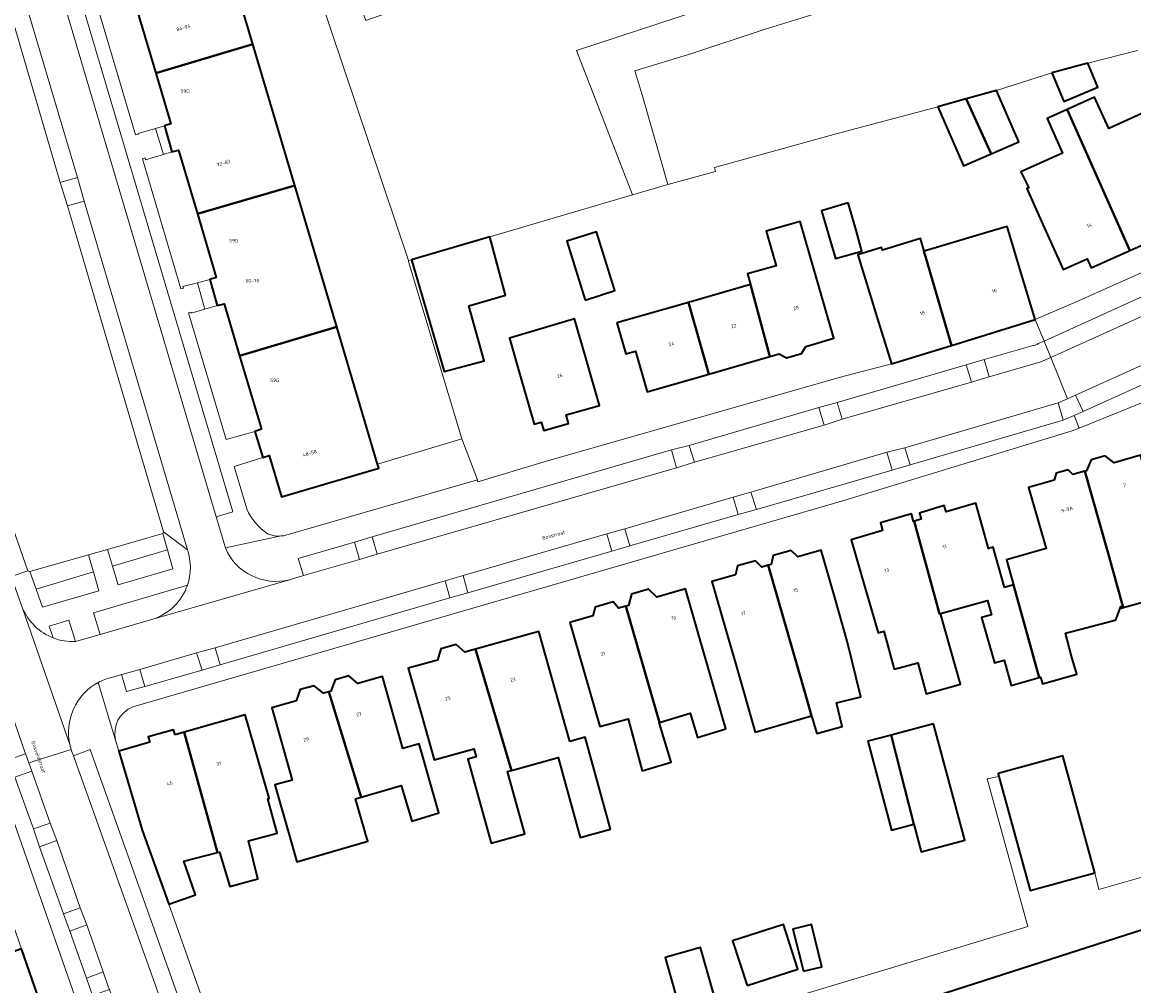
# Model space of a CAD drawing. Header units: metres. Extents: x 197700 to 204338, y 317132 to 325229.
# Tile 681 of 1056: x 202771 to 202883, y 318808 to 318905. Entities that reach past the tile are written whole.
import ezdxf
from ezdxf.enums import TextEntityAlignment as Align

# ---------------------------------------------------------------- set-up
doc = ezdxf.new("R2010")
doc.units = ezdxf.units.M
for name, color, linetype, lineweight in [('B-WE-GR-BEPLANTING_CULTUUR_BODEMBEDEKKER-GV', 90, 'Continuous', 18), ('B-WE-GR-BEPLANTING_CULTUUR_BOSPLANTSOEN-GV', 90, 'Continuous', 18), ('B-WE-GR-BEPLANTING_CULTUUR_HEESTERS-GV', 90, 'Continuous', 18), ('B-WE-GR-BEPLANTING_CULTUUR_ROOS-GV', 90, 'Continuous', 18), ('B-WE-OG-BEBOUWING-GV', 7, 'Continuous', 35), ('B-WE-OG-BEBOUWING-T18', 10, 'Continuous', 18), ('B-WE-OG-TERREIN_CULTUURSCHEIDING-GV', 7, 'Continuous', 18), ('B-WE-OG-TERREIN_ERF-GV', 7, 'Continuous', 18), ('B-WE-OG-TOPOGRAFIE-T18', 10, 'Continuous', 18), ('B-WE-VH-VERHARDING_GESLOTEN-GV', 252, 'Continuous', 18), ('B-WE-VH-VERHARDING_OPEN-GV', 252, 'Continuous', 18), ('B-WE-VH-VERHARDING_STRAATBAKSTEEN-GV', 252, 'Continuous', 18)]:
    doc.layers.add(name, color=color, linetype=linetype, lineweight=lineweight)
doc.styles.add('NLCS-ISO-M200-T18', font='NLCS-ISO.ttf', dxfattribs={"height": 0.36})

msp = doc.modelspace()

# ---------------------------------------------------------------- linework, layer by layer
at = {"layer": 'B-WE-GR-BEPLANTING_CULTUUR_BODEMBEDEKKER-GV'}
for points in [[(202868.697, 318869.206), (202868.208, 318870.954), (202866.371, 318870.412), (202866.9, 318868.673)], [(202877.308, 318865.298), (202878.207, 318865.683), (202877.448, 318867.344), (202876.625, 318866.983), (202875.675, 318866.567), (202876.195, 318864.822)], [(202853.322, 318866.594), (202851.457, 318866.087), (202851.996, 318864.32), (202853.801, 318864.929)], [(202836.529, 318861.809), (202837.037, 318859.997), (202838.871, 318860.569), (202838.337, 318862.26)], [(202858.862, 318859.774), (202860.71, 318860.295), (202860.17, 318862.026), (202858.336, 318861.565)], [(202843.283, 318855.254), (202845.124, 318855.781), (202844.566, 318857.518), (202842.765, 318857.016)], [(202830.496, 318851.565), (202832.314, 318852.115), (202831.802, 318853.835), (202829.984, 318853.308)], [(202804.437, 318852.486), (202804.922, 318850.722), (202806.74, 318851.269), (202806.205, 318853.022)], [(202814.094, 318846.844), (202815.919, 318847.34), (202815.428, 318849.093), (202813.62, 318848.544)], [(202790.831, 318840.037), (202790.31, 318841.772), (202788.445, 318841.277), (202788.991, 318839.518)], [(202780.845, 318839.079), (202781.355, 318837.349), (202783.195, 318837.868), (202782.689, 318839.583), (202780.876, 318839.088)], [(202771.469, 318830.114), (202771.159, 318830.964), (202771.131, 318831.046), (202769.412, 318830.459), (202770.049, 318828.669), (202771.773, 318829.282)], [(202771.924, 318823.436), (202772.55, 318821.642), (202774.273, 318822.268), (202773.628, 318824.011)], [(202775.589, 318813.1), (202777.318, 318813.721), (202776.639, 318815.466), (202774.957, 318814.86)], [(202778.989, 318808.964), (202777.285, 318808.343), (202777.917, 318806.583), (202779.61, 318807.2), (202779.468, 318807.596)]]:
    msp.add_lwpolyline(points, close=True, dxfattribs=at)
for points in [[(202787.512, 318848.113), (202777.989, 318845.299), (202778.68, 318843.13), (202784.012, 318844.661)], [(202776.174, 318842.406), (202775.488, 318844.56), (202773.505, 318843.974), (202773.925, 318842.777)]]:
    msp.add_lwpolyline(points, dxfattribs=at)
for points in [[(202784.012, 318844.661, 0.2347616), (202787.512, 318848.113)], [(202773.925, 318842.777, 0.1033565), (202776.174, 318842.406)]]:
    msp.add_lwpolyline(points, format="xyb", dxfattribs=at)
at = {"layer": 'B-WE-GR-BEPLANTING_CULTUUR_BOSPLANTSOEN-GV'}
msp.add_lwpolyline([(202872.488, 318924.097), (202870.766, 318928.791), (202870.917, 318928.846), (202869.905, 318931.827), (202868.599, 318931.297), (202866.975, 318935.259), (202860.927, 318932.973), (202866.455, 318915.252), (202826.912, 318902.242), (202832.595, 318887.642), (202836.168, 318888.692), (202833.573, 318897.739), (202832.826, 318900.174), (202838.595, 318901.943), (202845.916, 318904.356), (202858.656, 318908.31), (202870.845, 318912.43), (202875.905, 318914.115), (202873.476, 318921.404)], close=True, dxfattribs=at)
at = {"layer": 'B-WE-GR-BEPLANTING_CULTUUR_HEESTERS-GV'}
for points in [[(202785.186, 318894.617), (202785.83, 318894.824), (202784.298, 318899.961), (202782.04, 318907.536), (202781.387, 318907.361), (202779.235, 318906.713), (202778.823, 318906.589), (202778.79, 318906.676), (202778.444, 318906.577), (202782.269, 318893.701), (202782.555, 318893.768), (202782.524, 318893.847), (202784.287, 318894.357)], [(202788.523, 318878.728), (202789.775, 318879.062), (202790.434, 318879.264), (202788.524, 318885.714), (202786.614, 318892.163), (202785.948, 318891.981), (202785.099, 318891.73), (202783.269, 318891.189), (202783.233, 318891.363), (202782.968, 318891.287), (202786.854, 318878.101), (202787.118, 318878.177), (202787.055, 318878.336)], [(202789.262, 318876.049), (202787.897, 318875.639), (202787.88, 318875.748), (202787.609, 318875.673), (202791.424, 318862.849), (202794.328, 318863.662), (202795.012, 318863.905), (202792.792, 318871.347), (202791.222, 318876.611), (202790.541, 318876.434)], [(202785.498, 318851.697), (202785.031, 318853.332), (202779.422, 318851.742), (202779.935, 318850.037)], [(202777.995, 318849.457), (202777.487, 318851.195), (202771.567, 318849.493), (202772.188, 318847.724)]]:
    msp.add_lwpolyline(points, close=True, dxfattribs=at)
msp.add_lwpolyline([(202795.636, 318853.328), (202796.418, 318853.079), (202797.014, 318853.095), (202797.24, 318853.101), (202816.874, 318858.764), (202815.288, 318862.92), (202806.763, 318860.371), (202806.88, 318859.976), (202797.034, 318857.068), (202795.797, 318861.237), (202795.146, 318861.043), (202792.236, 318860.138), (202793.523, 318855.828)], dxfattribs=at)
msp.add_lwpolyline([(202793.523, 318855.828, 0.1445741), (202795.636, 318853.328)], format="xyb", dxfattribs=at)
at = {"layer": 'B-WE-GR-BEPLANTING_CULTUUR_ROOS-GV'}
for points in [[(202779.935, 318850.037), (202780.505, 318848.14), (202786.043, 318849.785), (202785.498, 318851.697)], [(202777.995, 318849.457), (202772.188, 318847.724), (202772.828, 318845.902), (202778.552, 318847.551)]]:
    msp.add_lwpolyline(points, close=True, dxfattribs=at)
at = {"layer": 'B-WE-OG-BEBOUWING-GV'}
for points in [[(202781.387, 318907.361), (202782.04, 318907.536), (202784.298, 318899.961), (202794.123, 318902.891), (202789.871, 318917.196), (202789.854, 318917.254), (202780.027, 318914.373), (202781.277, 318910.167), (202780.61, 318909.99)], [(202784.298, 318899.961), (202785.83, 318894.824), (202785.186, 318894.617), (202785.948, 318891.981), (202786.614, 318892.163), (202788.524, 318885.714), (202798.376, 318888.586), (202794.123, 318902.891)], [(202875.048, 318899.969), (202876.25, 318897.095), (202879.707, 318898.541), (202878.689, 318900.975)], [(202863.49, 318896.549), (202866.086, 318890.563), (202868.894, 318891.781), (202866.359, 318897.335)], [(202868.894, 318891.781), (202871.702, 318892.999), (202869.454, 318898.183), (202866.359, 318897.335)], [(202876.594, 318896.275), (202882.95, 318881.984), (202887.03, 318883.798), (202886.627, 318884.707), (202889.08, 318885.801), (202887.044, 318890.367), (202884.521, 318896.025), (202880.817, 318894.353), (202879.382, 318897.533)], [(202882.95, 318881.984), (202876.594, 318896.275), (202874.56, 318895.357), (202876.136, 318891.865), (202871.915, 318889.96), (202872.703, 318888.348), (202872.5, 318888.259), (202874.144, 318884.626), (202876.205, 318880.071), (202878.633, 318881.169), (202879.03, 318880.242)], [(202802.628, 318874.281), (202798.376, 318888.586), (202788.524, 318885.714), (202790.434, 318879.264), (202789.775, 318879.062), (202790.541, 318876.434), (202791.222, 318876.611), (202792.792, 318871.347)], [(202855.173, 318884.291), (202854.426, 318886.814), (202851.719, 318886.013), (202853.152, 318881.173), (202855.813, 318881.918)], [(202850.131, 318872.293), (202852.973, 318873.11), (202851.592, 318877.915), (202849.576, 318884.93), (202846.115, 318883.939), (202847.117, 318880.452), (202844.216, 318879.618), (202844.539, 318878.541), (202846.5, 318871.25), (202847.442, 318871.521), (202848.176, 318871.143), (202849.703, 318871.57)], [(202827.794, 318876.985), (202830.808, 318877.931), (202828.938, 318883.888), (202825.924, 318882.943)], [(202862.132, 318881.918), (202862.086, 318881.904), (202862.262, 318881.379), (202864.897, 318872.393), (202873.371, 318875.013), (202871.894, 318879.79), (202870.521, 318884.427), (202868.582, 318883.847)], [(202810.197, 318881.061), (202813.526, 318869.745), (202817.575, 318870.843), (202815.997, 318876.408), (202819.73, 318877.469), (202818.142, 318883.393)], [(202864.897, 318872.393), (202862.262, 318881.379), (202862.086, 318881.904), (202862.132, 318881.918), (202861.735, 318883.206), (202857.894, 318882.02), (202857.811, 318882.287), (202855.404, 318881.544), (202857.338, 318875.29), (202858.815, 318870.513)], [(202840.307, 318869.47), (202846.5, 318871.25), (202844.539, 318878.541), (202838.256, 318876.745)], [(202831.007, 318874.673), (202831.91, 318871.531), (202832.89, 318871.812), (202834.078, 318867.68), (202840.307, 318869.47), (202838.256, 318876.745)], [(202821.233, 318869.224), (202822.614, 318864.419), (202823.343, 318864.628), (202823.589, 318863.772), (202826.114, 318864.498), (202825.868, 318865.353), (202829.234, 318866.32), (202827.854, 318871.126), (202826.723, 318875.064), (202820.116, 318873.109)], [(202794.328, 318863.662), (202795.146, 318861.043), (202795.797, 318861.237), (202797.034, 318857.068), (202806.88, 318859.976), (202806.763, 318860.371), (202802.628, 318874.281), (202792.792, 318871.347), (202795.012, 318863.905)], [(202885.41, 318856.483), (202884.017, 318861.285), (202881.368, 318860.517), (202880.433, 318861.204), (202879.022, 318860.792), (202878.55, 318859.699), (202878.401, 318859.656), (202880.72, 318851.47), (202880.862, 318850.978), (202882.269, 318845.845), (202885.698, 318846.81), (202885.757, 318846.827), (202888.026, 318847.466)], [(202875.29, 318858.753), (202872.687, 318857.998), (202874.081, 318853.196), (202874.48, 318851.821), (202870.44, 318850.684), (202871.157, 318848.137), (202873.756, 318838.759), (202873.897, 318838.799), (202874.09, 318838.114), (202877.567, 318839.093), (202877.049, 318840.932), (202876.428, 318843.249), (202881.188, 318844.497), (202881.534, 318844.594), (202882.025, 318845.964), (202882.074, 318845.79), (202882.269, 318845.845), (202880.862, 318850.978), (202880.72, 318851.47), (202878.401, 318859.656), (202877.185, 318859.303), (202876.713, 318859.807), (202875.48, 318859.446)], [(202870.248, 318847.881), (202869.101, 318851.966), (202868.632, 318851.813), (202867.358, 318856.414), (202864.333, 318855.528), (202864.141, 318856.166), (202861.637, 318855.414), (202861.823, 318854.793), (202861.118, 318854.587), (202863.658, 318845.206), (202863.778, 318845.238), (202868.53, 318846.576), (202868.938, 318845.127), (202867.939, 318844.846), (202868.537, 318842.72), (202869.236, 318840.239), (202870.216, 318840.515), (202870.934, 318837.965), (202873.756, 318838.759), (202871.157, 318848.137)], [(202856.124, 318847.915), (202857.473, 318843.305), (202858.04, 318843.469), (202859.065, 318839.609), (202861.476, 318840.25), (202862.241, 318837.37), (202862.316, 318837.111), (202865.791, 318838.09), (202864.785, 318841.664), (202863.778, 318845.238), (202863.658, 318845.206), (202861.118, 318854.587), (202861.047, 318854.566), (202860.822, 318855.334), (202857.684, 318854.416), (202857.909, 318853.648), (202854.719, 318852.714)], [(202853.066, 318846.858), (202851.686, 318851.664), (202849.313, 318850.983), (202848.652, 318851.635), (202846.84, 318851.115), (202846.625, 318850.211), (202846.33, 318850.126), (202850.296, 318836.347), (202850.723, 318834.879), (202851.24, 318833.101), (202853.81, 318833.818), (202853.229, 318836.219), (202855.695, 318836.816), (202854.331, 318842.452)], [(202843.004, 318849.171), (202840.63, 318848.49), (202842.01, 318843.684), (202843.071, 318839.99), (202845.01, 318833.238), (202850.723, 318834.879), (202850.296, 318836.347), (202846.33, 318850.126), (202845.674, 318849.938), (202845.028, 318850.594), (202843.223, 318850.077)], [(202842.041, 318833.556), (202839.339, 318842.906), (202837.943, 318847.738), (202835.057, 318846.904), (202834.193, 318847.697), (202832.494, 318847.214), (202832.179, 318846.073), (202831.92, 318845.998), (202835.334, 318834.226), (202838.43, 318835.164), (202839.18, 318832.689)], [(202831.92, 318845.998), (202831.168, 318845.781), (202830.623, 318846.415), (202828.799, 318845.894), (202828.55, 318845.024), (202826.223, 318844.352), (202827.611, 318839.548), (202829.268, 318833.814), (202832.144, 318834.581), (202833.549, 318829.319), (202836.49, 318830.21), (202835.279, 318834.209), (202835.334, 318834.226)], [(202826.238, 318832.285), (202824.447, 318838.624), (202823.088, 318843.435), (202816.68, 318841.625), (202820.336, 318829.356), (202825.059, 318830.658), (202827.288, 318822.575), (202830.37, 318823.425), (202827.807, 318832.717)], [(202811.242, 318834.892), (202812.501, 318830.438), (202816.519, 318831.546), (202816.741, 318830.74), (202815.914, 318830.512), (202818.26, 318822.006), (202821.667, 318822.946), (202819.93, 318829.244), (202820.336, 318829.356), (202816.68, 318841.625), (202815.611, 318841.323), (202814.731, 318842.115), (202813.159, 318841.682), (202812.841, 318840.54), (202809.882, 318839.704)], [(202801.826, 318837.32), (202805.099, 318826.64), (202809.173, 318827.839), (202810.109, 318824.708), (202810.25, 318824.236), (202812.957, 318825.071), (202812.36, 318827.189), (202810.993, 318832.039), (202809.337, 318831.573), (202807.283, 318838.859), (202804.781, 318838.153), (202803.872, 318838.932), (202802.488, 318838.536), (202802.038, 318837.38)], [(202801.826, 318837.32), (202801.28, 318837.166), (202800.35, 318837.925), (202798.913, 318837.539), (202798.531, 318836.391), (202796.059, 318835.694), (202798.121, 318828.379), (202796.379, 318827.888), (202797.736, 318823.076), (202798.577, 318820.094), (202805.79, 318822.203), (202805.596, 318822.856), (202805.454, 318823.336), (202804.523, 318826.47), (202805.099, 318826.64)], [(202794.743, 318830.193), (202793.363, 318834.999), (202787.194, 318833.228), (202790.569, 318821.042), (202790.773, 318821.093), (202791.797, 318817.608), (202794.646, 318818.383), (202793.688, 318822.23), (202796.606, 318823.012), (202795.647, 318826.478), (202795.79, 318826.546)], [(202861.08, 318823.93), (202861.832, 318821.119), (202866.224, 318822.294), (202863.067, 318834.092), (202858.783, 318832.945)], [(202786.264, 318832.961), (202786.118, 318833.482), (202783.546, 318832.759), (202783.697, 318832.224), (202780.565, 318831.324), (202782.943, 318823.304), (202784.279, 318819.562), (202785.615, 318815.806), (202788.347, 318816.777), (202787.138, 318820.178), (202790.569, 318821.042), (202787.194, 318833.228)], [(202858.783, 318832.945), (202856.409, 318832.31), (202858.814, 318823.323), (202861.08, 318823.93)], [(202869.687, 318828.745), (202872.854, 318817.195), (202879.401, 318818.99), (202876.148, 318830.854), (202869.601, 318829.059)], [(202844.179, 318807.586), (202849.333, 318809.241), (202847.879, 318813.771), (202842.725, 318812.116)], [(202849.896, 318809.025), (202851.767, 318809.491), (202850.701, 318813.766), (202848.83, 318813.3)], [(202768.237, 318803.244), (202772.954, 318804.902), (202770.702, 318811.308), (202759.719, 318807.324), (202760.98, 318803.69), (202759.332, 318803.152), (202760.061, 318800.775), (202757.022, 318799.728), (202758.09, 318796.234), (202763.223, 318798.057), (202762.183, 318801.116)], [(202841.514, 318804.164), (202839.461, 318811.434), (202835.897, 318810.426), (202837.995, 318802.998), (202841.559, 318804.005)]]:
    msp.add_lwpolyline(points, close=True, dxfattribs=at)
msp.add_lwpolyline([(202931.273, 318805.15), (202930.252, 318808.195), (202928.062, 318807.189), (202925.272, 318817.496), (202923.842, 318822.856), (202923.271, 318824.809), (202920.418, 318834.57), (202918.662, 318834.389), (202908.211, 318831.087), (202913.123, 318814.021), (202907.802, 318812.489), (202907.74, 318812.624), (202893.507, 318808.093), (202891.16, 318815.467), (202846.106, 318800.96)], dxfattribs=at)
at = {"layer": 'B-WE-OG-TERREIN_CULTUURSCHEIDING-GV'}
for points in [[(202860.927, 318932.973), (202811.255, 318912.797), (202813.213, 318907.982), (202805.577, 318905.279), (202803.873, 318909.74), (202800.696, 318908.426), (202809.887, 318880.97), (202810.197, 318881.061), (202818.142, 318883.393), (202832.595, 318887.642), (202826.912, 318902.242), (202866.455, 318915.252)], [(202759.071, 318884.828), (202759.803, 318882.576), (202771.353, 318849.584), (202771.567, 318849.493), (202777.487, 318851.195), (202779.422, 318851.742), (202785.031, 318853.332), (202785.107, 318853.529), (202775.356, 318886.502), (202774.636, 318888.888), (202768.167, 318910.864), (202768.111, 318910.968), (202767.888, 318910.882), (202751.936, 318905.613), (202751.817, 318905.571), (202751.865, 318905.409)]]:
    msp.add_lwpolyline(points, close=True, dxfattribs=at)
at = {"layer": 'B-WE-OG-TERREIN_ERF-GV'}
for points in [[(202883.739, 318902.259), (202878.689, 318900.975), (202879.707, 318898.541), (202876.25, 318897.095), (202875.048, 318899.969), (202869.454, 318898.183), (202871.702, 318892.999), (202868.894, 318891.781), (202866.086, 318890.563), (202863.49, 318896.549), (202853.21, 318893.801), (202840.898, 318890.402), (202840.974, 318889.98), (202836.168, 318888.692), (202832.595, 318887.642), (202818.142, 318883.393), (202819.73, 318877.469), (202815.997, 318876.408), (202817.575, 318870.843), (202813.526, 318869.745), (202810.197, 318881.061), (202809.887, 318880.97), (202809.913, 318880.893), (202815.288, 318862.92), (202816.874, 318858.764), (202816.913, 318858.584), (202823.638, 318860.607), (202853.495, 318869.141), (202858.815, 318870.513), (202857.338, 318875.29), (202855.404, 318881.544), (202857.811, 318882.287), (202857.894, 318882.02), (202861.735, 318883.206), (202862.132, 318881.918), (202868.582, 318883.847), (202870.521, 318884.427), (202871.894, 318879.79), (202873.371, 318875.013), (202877.749, 318876.897), (202905.566, 318889.307)], [(202892.165, 318828.095), (202891.439, 318830.706), (202893.235, 318834.905), (202891.689, 318840.217), (202887.033, 318857.151), (202884.225, 318866.619), (202877.824, 318864.025), (202877.104, 318863.733), (202853.996, 318856.671), (202781.97, 318835.803)], [(202885.698, 318846.81), (202882.269, 318845.845), (202882.074, 318845.79), (202882.025, 318845.964), (202881.534, 318844.594), (202881.188, 318844.497), (202876.428, 318843.249), (202877.049, 318840.932), (202877.567, 318839.093), (202874.09, 318838.114), (202873.897, 318838.799), (202873.756, 318838.759), (202870.934, 318837.965), (202870.216, 318840.515), (202869.236, 318840.239), (202868.537, 318842.72), (202867.939, 318844.846), (202868.938, 318845.127), (202868.53, 318846.576), (202863.778, 318845.238), (202864.785, 318841.664), (202865.791, 318838.09), (202862.316, 318837.111), (202862.241, 318837.37), (202861.476, 318840.25), (202859.065, 318839.609), (202858.04, 318843.469), (202857.473, 318843.305), (202856.124, 318847.915), (202854.719, 318852.714), (202857.909, 318853.648), (202857.684, 318854.416), (202860.822, 318855.334), (202861.047, 318854.566), (202861.118, 318854.587), (202861.823, 318854.793), (202861.637, 318855.414), (202864.141, 318856.166), (202864.333, 318855.528), (202867.358, 318856.414), (202868.632, 318851.813), (202869.101, 318851.966), (202870.248, 318847.881), (202871.157, 318848.137), (202870.44, 318850.684), (202874.48, 318851.821), (202874.081, 318853.196), (202872.687, 318857.998), (202875.29, 318858.753), (202875.48, 318859.446), (202876.713, 318859.807), (202877.185, 318859.303), (202878.401, 318859.656), (202878.55, 318859.699), (202879.022, 318860.792), (202880.433, 318861.204), (202881.368, 318860.517), (202884.017, 318861.285)], [(202777.324, 318803.022), (202768.512, 318828.129), (202767.343, 318831.458), (202762.24, 318846.006), (202744.221, 318841.391), (202743.02, 318841.002), (202743.707, 318839.223), (202743.707, 318839.222), (202746.122, 318830.507), (202746.348, 318830.569), (202747.383, 318827.203), (202752.415, 318828.965), (202753.401, 318826.124), (202764.179, 318829.866), (202766.364, 318823.651), (202768.519, 318817.52), (202770.702, 318811.308), (202772.954, 318804.902)], [(202780.229, 318832.426), (202780.565, 318831.324), (202783.697, 318832.224), (202783.546, 318832.759), (202786.118, 318833.482), (202786.264, 318832.961), (202787.194, 318833.228), (202793.363, 318834.999), (202794.743, 318830.193), (202795.79, 318826.546), (202795.647, 318826.478), (202796.606, 318823.012), (202793.688, 318822.23), (202794.646, 318818.383), (202791.797, 318817.608), (202790.773, 318821.093), (202790.569, 318821.042), (202787.138, 318820.178), (202788.347, 318816.777), (202785.615, 318815.806), (202801.772, 318770.315)], [(202837.995, 318802.998), (202835.897, 318810.426), (202839.461, 318811.434), (202841.514, 318804.164), (202858.81, 318809.368), (202872.616, 318813.571), (202868.483, 318828.511), (202869.687, 318828.745), (202869.601, 318829.059), (202876.148, 318830.854), (202879.401, 318818.99), (202879.805, 318817.322), (202888.076, 318819.654), (202896.838, 318822.492), (202895.525, 318827.148), (202899.032, 318828.237), (202898.868, 318828.715), (202895.109, 318827.553), (202896.537, 318822.817), (202888.962, 318820.836), (202887.855, 318825.069), (202892.279, 318826.403), (202891.798, 318827.999), (202892.165, 318828.095)]]:
    msp.add_lwpolyline(points, dxfattribs=at)
for points in [[(202884.521, 318896.025), (202887.044, 318890.367), (202889.08, 318885.801), (202886.627, 318884.707), (202887.03, 318883.798), (202882.95, 318881.984), (202879.03, 318880.242), (202878.633, 318881.169), (202876.205, 318880.071), (202874.144, 318884.626), (202872.5, 318888.259), (202872.703, 318888.348), (202871.915, 318889.96), (202876.136, 318891.865), (202874.56, 318895.357), (202876.594, 318896.275), (202879.382, 318897.533), (202880.817, 318894.353)], [(202853.152, 318881.173), (202851.719, 318886.013), (202854.426, 318886.814), (202855.173, 318884.291), (202855.813, 318881.918)], [(202851.592, 318877.915), (202852.973, 318873.11), (202850.131, 318872.293), (202849.703, 318871.57), (202848.176, 318871.143), (202847.442, 318871.521), (202846.5, 318871.25), (202840.307, 318869.47), (202834.078, 318867.68), (202832.89, 318871.812), (202831.91, 318871.531), (202831.007, 318874.673), (202838.256, 318876.745), (202844.539, 318878.541), (202844.216, 318879.618), (202847.117, 318880.452), (202846.115, 318883.939), (202849.576, 318884.93)], [(202827.794, 318876.985), (202825.924, 318882.943), (202828.938, 318883.888), (202830.808, 318877.931)], [(202823.343, 318864.628), (202822.614, 318864.419), (202821.233, 318869.224), (202820.116, 318873.109), (202826.723, 318875.064), (202827.854, 318871.126), (202829.234, 318866.32), (202825.868, 318865.353), (202826.114, 318864.498), (202823.589, 318863.772)], [(202849.313, 318850.983), (202851.686, 318851.664), (202853.066, 318846.858), (202854.331, 318842.452), (202855.695, 318836.816), (202853.229, 318836.219), (202853.81, 318833.818), (202851.24, 318833.101), (202850.723, 318834.879), (202845.01, 318833.238), (202843.071, 318839.99), (202842.01, 318843.684), (202840.63, 318848.49), (202843.004, 318849.171), (202843.223, 318850.077), (202845.028, 318850.594), (202845.674, 318849.938), (202846.33, 318850.126), (202846.625, 318850.211), (202846.84, 318851.115), (202848.652, 318851.635)], [(202839.339, 318842.906), (202842.041, 318833.556), (202839.18, 318832.689), (202838.43, 318835.164), (202835.334, 318834.226), (202835.279, 318834.209), (202836.49, 318830.21), (202833.549, 318829.319), (202832.144, 318834.581), (202829.268, 318833.814), (202827.611, 318839.548), (202826.223, 318844.352), (202828.55, 318845.024), (202828.799, 318845.894), (202830.623, 318846.415), (202831.168, 318845.781), (202831.92, 318845.998), (202832.179, 318846.073), (202832.494, 318847.214), (202834.193, 318847.697), (202835.057, 318846.904), (202837.943, 318847.738)], [(202824.447, 318838.624), (202826.238, 318832.285), (202827.807, 318832.717), (202830.37, 318823.425), (202827.288, 318822.575), (202825.059, 318830.658), (202820.336, 318829.356), (202819.93, 318829.244), (202821.667, 318822.946), (202818.26, 318822.006), (202815.914, 318830.512), (202816.741, 318830.74), (202816.519, 318831.546), (202812.501, 318830.438), (202811.242, 318834.892), (202809.882, 318839.704), (202812.841, 318840.54), (202813.159, 318841.682), (202814.731, 318842.115), (202815.611, 318841.323), (202816.68, 318841.625), (202823.088, 318843.435)], [(202801.28, 318837.166), (202801.826, 318837.32), (202802.038, 318837.38), (202802.488, 318838.536), (202803.872, 318838.932), (202804.781, 318838.153), (202807.283, 318838.859), (202809.337, 318831.573), (202810.993, 318832.039), (202812.36, 318827.189), (202812.957, 318825.071), (202810.25, 318824.236), (202810.109, 318824.708), (202809.173, 318827.839), (202805.099, 318826.64), (202804.523, 318826.47), (202805.454, 318823.336), (202805.596, 318822.856), (202805.79, 318822.203), (202798.577, 318820.094), (202797.736, 318823.076), (202796.379, 318827.888), (202798.121, 318828.379), (202796.059, 318835.694), (202798.531, 318836.391), (202798.913, 318837.539), (202800.35, 318837.925)], [(202858.783, 318832.945), (202863.067, 318834.092), (202866.224, 318822.294), (202861.832, 318821.119), (202861.08, 318823.93), (202858.814, 318823.323), (202856.409, 318832.31)], [(202844.179, 318807.586), (202842.725, 318812.116), (202847.879, 318813.771), (202849.333, 318809.241)], [(202849.896, 318809.025), (202848.83, 318813.3), (202850.701, 318813.766), (202851.767, 318809.491)]]:
    msp.add_lwpolyline(points, close=True, dxfattribs=at)
msp.add_lwpolyline([(202781.97, 318835.803, 0.3659722), (202780.229, 318832.426)], format="xyb", dxfattribs=at)
at = {"layer": 'B-WE-VH-VERHARDING_GESLOTEN-GV'}
msp.add_lwpolyline([(202890.876, 318927.537), (202873.476, 318921.404), (202875.905, 318914.115), (202870.845, 318912.43), (202858.656, 318908.31), (202845.916, 318904.356), (202838.595, 318901.943), (202832.826, 318900.174), (202833.573, 318897.739), (202836.168, 318888.692), (202840.974, 318889.98), (202840.898, 318890.402), (202853.21, 318893.801), (202863.49, 318896.549), (202866.359, 318897.335), (202869.454, 318898.183), (202875.048, 318899.969), (202878.689, 318900.975), (202883.739, 318902.259)], dxfattribs=at)
msp.add_lwpolyline([(202798.376, 318888.586), (202802.628, 318874.281), (202806.763, 318860.371), (202815.288, 318862.92), (202809.913, 318880.893), (202809.887, 318880.97), (202800.696, 318908.426), (202800.472, 318909.094), (202800.404, 318909.252), (202799.777, 318910.976), (202799.869, 318911.014), (202797.477, 318916.86), (202795.584, 318921.487), (202793.843, 318926.235), (202789.73, 318924.568), (202790.45, 318923.268), (202791.139, 318921.268), (202791.282, 318920.018), (202791.232, 318919.32), (202791.158, 318918.696), (202790.876, 318918.218), (202789.871, 318917.196), (202794.123, 318902.891)], close=True, dxfattribs=at)
at = {"layer": 'B-WE-VH-VERHARDING_OPEN-GV'}
for points in [[(202785.186, 318894.617), (202784.287, 318894.357), (202785.099, 318891.73), (202785.948, 318891.981)], [(202789.775, 318879.062), (202788.523, 318878.728), (202789.262, 318876.049), (202790.541, 318876.434)]]:
    msp.add_lwpolyline(points, close=True, dxfattribs=at)
msp.add_lwpolyline([(202846.106, 318800.96), (202891.16, 318815.467), (202893.507, 318808.093), (202907.74, 318812.624), (202907.802, 318812.489), (202913.123, 318814.021), (202908.211, 318831.087), (202899.032, 318828.237), (202895.525, 318827.148), (202896.838, 318822.492), (202888.076, 318819.654), (202879.805, 318817.322), (202879.401, 318818.99), (202872.854, 318817.195), (202869.687, 318828.745), (202868.483, 318828.511), (202872.616, 318813.571), (202858.81, 318809.368), (202841.514, 318804.164)], dxfattribs=at)
at = {"layer": 'B-WE-VH-VERHARDING_STRAATBAKSTEEN-GV'}
for points in [[(202772.961, 318913.757), (202773.397, 318912.487), (202775.091, 318912.886), (202792.128, 318855.537), (202790.407, 318855.043), (202791.355, 318851.882), (202797.014, 318853.095), (202796.418, 318853.079), (202795.636, 318853.328)], [(202791.355, 318851.882), (202790.407, 318855.043), (202773.397, 318912.487), (202769.857, 318911.329), (202776.373, 318889.395), (202777.05, 318887.007), (202787.516, 318851.69)], [(202793.523, 318855.828), (202792.236, 318860.138), (202795.146, 318861.043), (202794.328, 318863.662), (202791.424, 318862.849), (202787.609, 318875.673), (202787.88, 318875.748), (202787.897, 318875.639), (202789.262, 318876.049), (202788.523, 318878.728), (202787.055, 318878.336), (202787.118, 318878.177), (202786.854, 318878.101), (202782.968, 318891.287), (202783.233, 318891.363), (202783.269, 318891.189), (202785.099, 318891.73), (202784.287, 318894.357), (202782.524, 318893.847), (202782.555, 318893.768), (202782.269, 318893.701), (202778.444, 318906.577)], [(202775.624, 318831.881), (202770.821, 318845.776), (202769.674, 318848.989), (202758.137, 318882.01), (202757.373, 318884.213), (202750.157, 318904.826), (202745.905, 318903.336), (202748.318, 318896.423), (202748.936, 318894.666), (202751.655, 318886.97), (202752.263, 318885.214), (202754.713, 318878.268), (202755.326, 318876.517), (202757.612, 318870.049), (202758.425, 318867.761), (202761.345, 318859.428), (202761.955, 318857.628), (202764.329, 318850.918), (202764.939, 318849.117), (202766.361, 318844.82), (202767.911, 318840.293), (202768.483, 318838.713), (202768.555, 318838.505)], [(202935.098, 318891.35), (202910.726, 318880.399), (202909.025, 318879.62), (202899.643, 318875.404), (202897.903, 318874.615), (202878.207, 318865.683), (202877.308, 318865.298), (202877.824, 318864.025), (202884.225, 318866.619), (202887.907, 318868.33), (202888.239, 318867.527), (202891.769, 318869.082), (202891.438, 318869.831), (202901.898, 318874.522), (202901.994, 318874.308), (202904.532, 318875.478), (202904.45, 318875.67), (202907.769, 318877.134), (202917.314, 318881.411), (202934.726, 318889.215), (202938.243, 318887.217)], [(202874.256, 318872.83), (202873.371, 318875.013), (202864.897, 318872.393), (202858.815, 318870.513), (202853.495, 318869.141), (202823.638, 318860.607), (202816.913, 318858.584), (202816.874, 318858.764), (202797.24, 318853.101), (202797.014, 318853.095), (202791.355, 318851.882)], [(202797.841, 318848.661), (202799.256, 318849.103), (202798.734, 318850.818), (202804.437, 318852.486), (202806.205, 318853.022), (202836.529, 318861.809), (202838.337, 318862.26), (202851.457, 318866.087), (202853.322, 318866.594), (202866.371, 318870.412), (202868.208, 318870.954), (202873.149, 318872.372)], [(202868.208, 318870.954), (202868.697, 318869.206), (202873.945, 318870.712), (202874.933, 318871.159), (202874.256, 318872.83), (202873.673, 318872.566)], [(202873.149, 318872.372), (202868.208, 318870.954)], [(202873.673, 318872.566), (202874.256, 318872.83)], [(202842.765, 318857.016), (202844.566, 318857.518), (202858.336, 318861.565), (202860.17, 318862.026), (202875.675, 318866.567), (202876.625, 318866.983), (202874.933, 318871.159), (202873.945, 318870.712), (202868.697, 318869.206), (202866.9, 318868.673), (202853.801, 318864.929), (202851.996, 318864.32), (202838.871, 318860.569), (202837.037, 318859.997), (202806.74, 318851.269), (202804.922, 318850.722), (202799.256, 318849.103), (202797.841, 318848.661), (202784.012, 318844.661), (202778.68, 318843.13), (202776.174, 318842.406)], [(202876.195, 318864.822), (202860.71, 318860.295), (202858.862, 318859.774), (202845.124, 318855.781), (202843.283, 318855.254), (202832.314, 318852.115), (202830.496, 318851.565), (202815.919, 318847.34), (202814.094, 318846.844), (202790.831, 318840.037), (202788.991, 318839.518), (202783.195, 318837.868), (202781.355, 318837.349), (202780.845, 318839.079), (202779.864, 318838.785)], [(202781.97, 318835.803), (202853.996, 318856.671), (202877.104, 318863.733), (202877.824, 318864.025), (202877.308, 318865.298), (202876.195, 318864.822)], [(202779.864, 318838.785), (202780.845, 318839.079), (202780.876, 318839.088), (202782.689, 318839.583), (202788.445, 318841.277), (202790.31, 318841.772), (202813.62, 318848.544), (202815.428, 318849.093), (202829.984, 318853.308), (202831.802, 318853.835), (202842.765, 318857.016)], [(202787.516, 318851.69), (202785.107, 318853.529), (202785.031, 318853.332), (202785.498, 318851.697), (202786.043, 318849.785), (202780.505, 318848.14), (202779.935, 318850.037), (202779.422, 318851.742), (202777.487, 318851.195)], [(202777.487, 318851.195), (202777.995, 318849.457), (202778.552, 318847.551), (202772.828, 318845.902), (202772.188, 318847.724), (202771.567, 318849.493), (202771.353, 318849.584), (202769.674, 318848.989), (202770.821, 318845.776)], [(202773.925, 318842.777), (202773.505, 318843.974), (202775.488, 318844.56), (202776.174, 318842.406), (202778.68, 318843.13), (202777.989, 318845.299), (202787.512, 318848.113)], [(202784.012, 318844.661), (202797.841, 318848.661)], [(202770.821, 318845.776), (202775.624, 318831.881)], [(202768.555, 318838.505), (202771.131, 318831.046), (202771.159, 318830.964), (202771.469, 318830.114), (202775.731, 318831.496)], [(202769.412, 318830.459), (202771.131, 318831.046), (202768.555, 318838.505)], [(202778.487, 318838.264), (202780.229, 318832.426)], [(202811.687, 318742.616), (202808.962, 318750.143), (202806.279, 318757.659), (202803.787, 318764.641), (202804.471, 318764.86), (202802.509, 318770.58), (202801.772, 318770.315), (202785.615, 318815.806), (202784.279, 318819.562), (202782.943, 318823.304), (202780.565, 318831.324), (202780.229, 318832.426), (202778.487, 318838.264)], [(202775.731, 318831.496), (202771.469, 318830.114), (202771.773, 318829.282), (202773.628, 318824.011), (202774.273, 318822.268), (202776.639, 318815.466), (202777.318, 318813.721), (202778.989, 318808.964), (202779.468, 318807.596), (202779.61, 318807.2), (202782.318, 318799.632), (202782.959, 318797.841), (202783.037, 318797.622), (202785.132, 318791.795), (202785.788, 318789.972), (202787.95, 318783.923), (202788.598, 318782.169), (202788.661, 318781.998)], [(202775.983, 318830.841), (202777.656, 318831.472), (202792.777, 318789.017), (202791.12, 318788.41), (202795.233, 318777.089), (202795.358, 318776.749), (202797.044, 318777.347), (202797.676, 318775.587), (202796.001, 318774.993), (202798.069, 318769.213), (202799.763, 318769.832), (202810.183, 318741.054), (202812.017, 318741.705), (202811.687, 318742.616)], [(202793.85, 318767.701), (202795.053, 318764.349), (202795.068, 318764.309), (202795.561, 318762.977), (202795.717, 318762.557), (202803.127, 318741.997), (202803.225, 318741.725), (202803.672, 318740.549), (202803.9, 318739.947), (202804.273, 318738.914), (202808.492, 318740.442), (202798.069, 318769.213), (202796.001, 318774.993), (202795.855, 318775.401), (202795.358, 318776.749), (202795.233, 318777.089), (202791.12, 318788.41), (202775.983, 318830.841)], [(202786.243, 318783.264), (202784.076, 318789.383), (202783.444, 318791.143), (202781.277, 318797.262), (202780.645, 318799.022), (202782.318, 318799.632), (202779.61, 318807.2), (202777.917, 318806.583), (202777.285, 318808.343), (202775.589, 318813.1), (202774.957, 318814.86), (202772.55, 318821.642), (202771.924, 318823.436), (202770.049, 318828.669), (202768.512, 318828.129), (202777.324, 318803.022), (202777.937, 318801.276), (202784.856, 318781.562)]]:
    msp.add_lwpolyline(points, dxfattribs=at)
for points in [[(202790.407, 318855.043), (202792.128, 318855.537), (202775.091, 318912.886), (202773.397, 318912.487)], [(202768.167, 318910.864), (202774.636, 318888.888), (202776.373, 318889.395), (202769.857, 318911.329)], [(202873.371, 318875.013), (202874.256, 318872.83), (202885.493, 318877.92), (202887.24, 318878.695), (202904.071, 318886.341), (202905.752, 318887.162), (202914.323, 318891.007), (202927.993, 318897.14), (202928.315, 318897.284), (202929.771, 318897.938), (202930.513, 318896.283), (202936.424, 318898.964), (202936.595, 318904.836), (202934.38, 318902.15), (202913.032, 318892.568), (202912.896, 318892.843), (202905.59, 318889.524), (202905.488, 318889.478), (202905.566, 318889.307), (202877.749, 318876.897)], [(202775.356, 318886.502), (202777.05, 318887.007), (202776.373, 318889.395), (202774.636, 318888.888)], [(202777.05, 318887.007), (202775.356, 318886.502), (202785.107, 318853.529), (202787.516, 318851.69)], [(202906.377, 318885.389), (202904.851, 318884.664), (202887.971, 318877.048), (202886.224, 318876.274), (202874.933, 318871.159), (202876.625, 318866.983), (202877.448, 318867.344), (202897.187, 318876.272), (202898.885, 318877.016), (202908.252, 318881.292)], [(202758.137, 318882.01), (202769.674, 318848.989), (202771.353, 318849.584), (202759.803, 318882.576)], [(202886.224, 318876.274), (202885.493, 318877.92), (202874.256, 318872.83), (202874.933, 318871.159)], [(202877.448, 318867.344), (202878.207, 318865.683), (202897.903, 318874.615), (202897.187, 318876.272)], [(202853.322, 318866.594), (202853.801, 318864.929), (202866.9, 318868.673), (202866.371, 318870.412)], [(202838.337, 318862.26), (202838.871, 318860.569), (202851.996, 318864.32), (202851.457, 318866.087)], [(202860.71, 318860.295), (202876.195, 318864.822), (202875.675, 318866.567), (202860.17, 318862.026)], [(202837.037, 318859.997), (202836.529, 318861.809), (202806.205, 318853.022), (202806.74, 318851.269)], [(202858.862, 318859.774), (202858.336, 318861.565), (202844.566, 318857.518), (202845.124, 318855.781)], [(202843.283, 318855.254), (202842.765, 318857.016), (202831.802, 318853.835), (202832.314, 318852.115)], [(202829.984, 318853.308), (202815.428, 318849.093), (202815.919, 318847.34), (202830.496, 318851.565)], [(202804.922, 318850.722), (202804.437, 318852.486), (202798.734, 318850.818), (202799.256, 318849.103)], [(202790.31, 318841.772), (202790.831, 318840.037), (202814.094, 318846.844), (202813.62, 318848.544)], [(202788.445, 318841.277), (202782.689, 318839.583), (202783.195, 318837.868), (202788.991, 318839.518)], [(202775.983, 318830.841), (202791.12, 318788.41), (202792.777, 318789.017), (202777.656, 318831.472)], [(202770.049, 318828.669), (202771.924, 318823.436), (202773.628, 318824.011), (202771.773, 318829.282)], [(202772.55, 318821.642), (202774.957, 318814.86), (202776.639, 318815.466), (202774.273, 318822.268)], [(202775.589, 318813.1), (202777.285, 318808.343), (202778.989, 318808.964), (202777.318, 318813.721)]]:
    msp.add_lwpolyline(points, close=True, dxfattribs=at)
for points in [[(202873.673, 318872.566, -0.1315289), (202873.149, 318872.372)], [(202873.149, 318872.372, 0.1315289), (202873.673, 318872.566)], [(202795.636, 318853.328, -0.1445741), (202793.523, 318855.828)], [(202787.512, 318848.113, 0.1666196), (202787.516, 318851.69)], [(202787.516, 318851.69, -0.1666196), (202787.512, 318848.113)], [(202791.355, 318851.882, 0.3673181), (202797.841, 318848.661)], [(202797.841, 318848.661, -0.3673181), (202791.355, 318851.882)], [(202787.512, 318848.113, -0.2347616), (202784.012, 318844.661)], [(202770.821, 318845.776, 0.2017207), (202773.925, 318842.777)], [(202773.925, 318842.777, -0.2017207), (202770.821, 318845.776)], [(202776.174, 318842.406, -0.1033565), (202773.925, 318842.777)], [(202778.487, 318838.264, -0.0644713), (202779.864, 318838.785)], [(202779.864, 318838.785, 0.0644713), (202778.487, 318838.264)], [(202775.624, 318831.881, -0.3414985), (202778.487, 318838.264)], [(202778.487, 318838.264, 0.3414985), (202775.624, 318831.881)], [(202780.229, 318832.426, -0.3659722), (202781.97, 318835.803)], [(202775.731, 318831.496, -0.0188886), (202775.624, 318831.881)], [(202775.624, 318831.881, 0.0188886), (202775.731, 318831.496)], [(202775.983, 318830.841, -0.0312023), (202775.731, 318831.496)], [(202775.731, 318831.496, 0.0312023), (202775.983, 318830.841)]]:
    msp.add_lwpolyline(points, format="xyb", dxfattribs=at)

# ---------------------------------------------------------------- texts
at = {"layer": 'B-WE-OG-BEBOUWING-T18', "style": 'NLCS-ISO-M200-T18'}
for s, rotation, p in [('84-94', 16.6, (202787.103, 318904.552)), ('72-82', 16.5, (202791.176, 318890.844)), ('14', 23.9, (202878.843, 318884.536)), ('16', 17.1, (202869.215, 318877.915)), ('20', 16, (202849.125, 318876.166)), ('18', 17.1, (202861.944, 318875.667)), ('22', 16, (202842.826, 318874.356)), ('24', 16, (202836.528, 318872.546)), ('26', 16, (202825.218, 318869.328)), ('48-58', 16.5, (202799.901, 318861.468)), ('9-9A', 16.3, (202876.581, 318855.788)), ('11', 16.7, (202864.191, 318852.005)), ('13', 16.3, (202858.329, 318849.603)), ('15', 16, (202849.126, 318847.609)), ('17', 16, (202843.821, 318845.244)), ('21', 16.1, (202829.587, 318841.16)), ('23', 15.7, (202820.468, 318838.538)), ('25', 15.7, (202813.865, 318836.673)), ('27', 15.9, (202804.883, 318835.061)), ('29', 15.7, (202799.543, 318832.52)), ('31', 16, (202790.676, 318830.066)), ('46', 16.5, (202785.707, 318828.053))]:
    msp.add_text(s, height=0.36, rotation=rotation, dxfattribs=at).set_placement(p, align=Align.MIDDLE)
for s, p in [('59G', (202787.276, 318898.137)), ('59G', (202792.202, 318882.989)), ('60-70', (202794.088, 318878.938)), ('59G', (202796.352, 318868.865)), ('7', (202882.407, 318858.215)), ('19', (202836.76, 318844.793))]:
    msp.add_text(s, height=0.36, dxfattribs=at).set_placement(p, align=Align.MIDDLE)
at = {"layer": 'B-WE-OG-TOPOGRAFIE-T18', "style": 'NLCS-ISO-M200-T18'}
for s, rotation, p in [('Bosstraat', 16, (202824.594, 318853.182)), ('Bosveldstraat', 289.4, (202772.438, 318830.718))]:
    msp.add_text(s, height=0.36, rotation=rotation, dxfattribs=at).set_placement(p, align=Align.MIDDLE)

doc.saveas('drawing.dxf')
